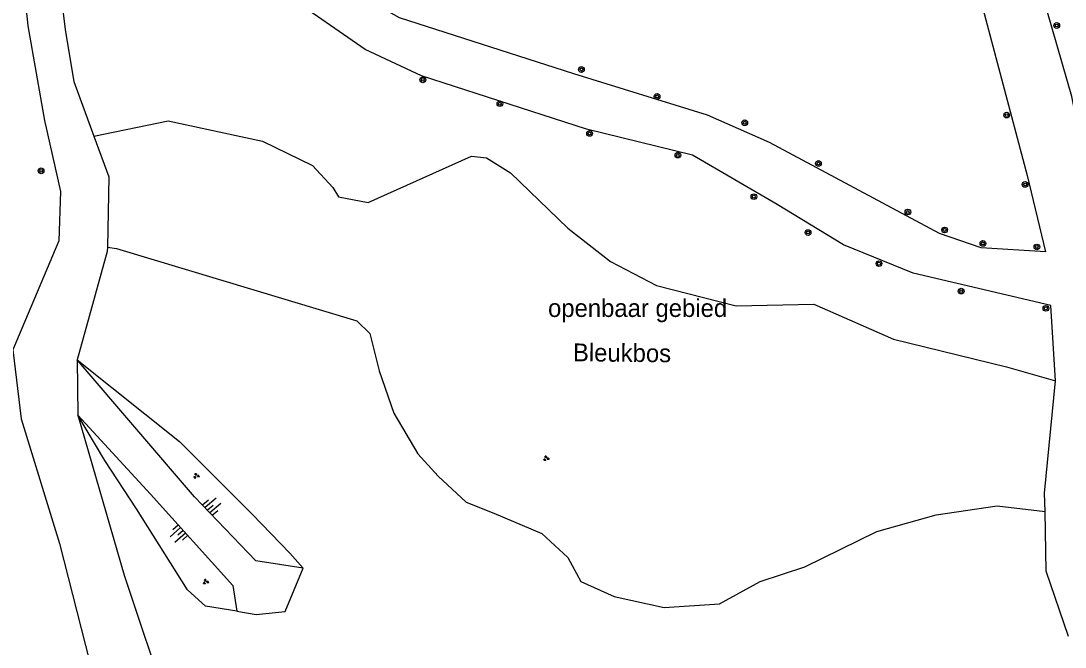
# Model space of a CAD drawing. Extents: x 125000 to 129004, y 397500 to 399008.
# Drawn here: x 126102.2 to 126248.5, y 397636.8 to 397724.5 of the extents above; entities that cross this region are included whole.
import ezdxf

# ---------------------------------------------------------------- set-up
doc = ezdxf.new("R2010")
doc.units = 0
for name, color, linetype in [('gg-anno-openbare ruimte label', 7, 'Continuous'), ('gg-knt-BGT kruinlijn', 7, 'Continuous'), ('gg-knt-bovenkant onderkant talud', 7, 'Continuous'), ('gg-knt-onverhard', 7, 'Continuous'), ('gt-anno-overige text', 7, 'Continuous'), ('gt-grn-groengrens', 7, 'Continuous'), ('gt-symb-boom', 7, 'Continuous'), ('gt-symb-groenvak', 7, 'Continuous'), ('gt-symb-talud symbool', 7, 'Continuous')]:
    doc.layers.add(name, color=color, linetype=linetype)

# ---------------------------------------------------------------- blocks, each defined once
blk = doc.blocks.new('gt0-BOOM')
at = {"layer": 'gt-symb-boom'}
for radius in [0.4, 0.2]:
    blk.add_circle((0, 0), radius, dxfattribs=at)
blk = doc.blocks.new('gt0-GRVAK')
at = {"layer": 'gt-symb-groenvak'}
for p, q in [((-0.11, 0.19), (-0.23, 0.24)), ((-0.18, 0.15), (0.09, 0.15)), ((-0.09, 0.21), (-0.16, 0.32)), ((-0.05, 0.21), (-0.05, 0.39)), ((0, 0.21), (0.06, 0.32)), ((0.01, 0.19), (0.13, 0.24)), ((0.26, -0.05), (0.2, 0.06)), ((0.3, -0.05), (0.3, 0.13)), ((0.35, -0.05), (0.41, 0.06)), ((-0.24, -0.23), (-0.36, -0.18)), ((-0.32, -0.26), (-0.05, -0.26)), ((-0.23, -0.21), (-0.29, -0.09)), ((-0.18, -0.2), (-0.18, -0.02)), ((-0.14, -0.21), (-0.07, -0.09)), ((-0.12, -0.23), (0, -0.18)), ((0.24, -0.07), (0.12, -0.02)), ((0.17, -0.11), (0.44, -0.11)), ((0.37, -0.07), (0.49, -0.02))]:
    blk.add_line(p, q, dxfattribs=at)
blk = doc.blocks.new('gt0-TALUD_1')
at = {"layer": 'gt-symb-talud symbool'}
for p, q in [((-1, -1), (-1, 0)), ((-0.5, -2), (-0.5, 0)), ((0, -1), (0, 0)), ((0.5, -2), (0.5, 0)), ((1, -1), (1, 0))]:
    blk.add_line(p, q, dxfattribs=at)

msp = doc.modelspace()

# ---------------------------------------------------------------- linework, layer by layer
at = {"layer": 'gg-knt-BGT kruinlijn'}
for points in [[(126141.73, 397647.83), (126135.11, 397648.86), (126126.53, 397657.85), (126110.06, 397677.04)], [(126110.15, 397669.29), (126120.33, 397658.2), (126131.87, 397645.4), (126132.42, 397641.8)]]:
    msp.add_lwpolyline(points, dxfattribs=at)
at = {"layer": 'gg-knt-bovenkant onderkant talud'}
for points in [[(126110.06, 397677.04), (126124.42, 397665.59), (126134.58, 397655.42), (126139.88, 397649.93), (126141.73, 397647.83)], [(126132.42, 397641.8), (126128.05, 397642.5), (126125.53, 397644.79), (126118.39, 397656.16), (126113.94, 397662.93), (126110.15, 397669.29)], [(126132.42, 397641.8), (126135.15, 397641.36), (126139.19, 397641.76), (126141.73, 397647.83)]]:
    msp.add_lwpolyline(points, dxfattribs=at)
at = {"layer": 'gg-knt-onverhard'}
for points in [[(126216.98, 397779.34), (126220.57, 397764.61), (126225.77, 397751.68), (126234.25, 397735.15), (126236.95, 397726.25), (126243.15, 397702.86), (126245.73, 397692.17), (126236.73, 397692.73), (126230.88, 397694.74), (126207.05, 397707.47), (126198.4, 397711.3), (126179.66, 397717.1), (126155.25, 397724.97), (126146.48, 397729.93), (126131.84, 397738.14), (126123.12, 397743.66), (126119.75, 397748.86)], [(126253.17, 397651.5), (126252.92, 397652.25), (126252.5, 397656.9), (126252.8, 397662.35), (126254, 397675.49), (126254.09, 397683.76), (126251.82, 397701.93), (126249.42, 397713.95), (126243.21, 397735.52), (126238.15, 397745.19), (126229.22, 397760.04), (126226.94, 397774.63)], [(126100, 397756.19), (126100.33, 397756.04), (126102.82, 397752.9), (126102.63, 397749.78), (126101.62, 397738.69), (126103.15, 397723.83), (126105.48, 397710.56), (126107.74, 397700.62), (126107.48, 397693.69), (126101.04, 397678.43), (126102.22, 397668.77), (126107.61, 397651.27), (126113.05, 397629.84), (126114.23, 397618.93), (126113.78, 397610.27), (126112.39, 397600.68), (126109.62, 397584.17), (126095.09, 397594.6), (126084.92, 397599.84), (126061.39, 397607.49), (126059.59, 397608.02)], [(126247.15, 397674.1), (126246.48, 397684.65), (126227.18, 397689.17), (126217.42, 397693.16), (126208.16, 397698.8), (126196.28, 397705.7), (126181.43, 397709.35), (126158.31, 397716.83), (126150.43, 397720.54), (126133.87, 397732.04), (126121.09, 397739.84), (126113.58, 397748.43), (126108.7, 397749.2), (126107.22, 397745.02), (126107.89, 397727.47), (126108.44, 397723.01), (126109.62, 397716.03), (126112.41, 397708.37)], [(126112.41, 397708.37), (126114.49, 397702.69), (126114.3, 397692.81)], [(126114.3, 397692.81), (126114.28, 397692.2), (126110.06, 397677.04)], [(126245.67, 397655.78), (126245.61, 397658.35), (126247.15, 397674.1)], [(126110.15, 397669.29), (126116.65, 397646.83), (126122.87, 397628.24), (126123.56, 397618.37), (126121.8, 397605.33), (126118.08, 397592.46), (126117.64, 397584.89), (126118.07, 397579.18), (126120.35, 397576.18), (126138.8, 397572.14), (126161.44, 397576.23), (126176.31, 397575.32), (126190.12, 397572.65), (126199.21, 397571.11), (126208.26, 397571.44), (126217.09, 397572.88), (126240.06, 397574.73), (126243.35, 397576.04), (126245.72, 397581.73), (126250.48, 397599.36)], [(126248.96, 397638.24), (126245.84, 397647.39), (126245.67, 397655.78)]]:
    msp.add_lwpolyline(points, dxfattribs=at)
at = {"layer": 'gt-grn-groengrens'}
msp.add_line((126110.06, 397677.04), (126110.15, 397669.29), dxfattribs=at)
for points in [[(126112.41, 397708.37), (126122.82, 397710.51), (126136.04, 397707.66), (126143.04, 397704.29), (126145.89, 397701.18), (126146.67, 397699.88), (126150.82, 397699.1), (126165.34, 397705.58), (126167.41, 397705.32), (126170.78, 397703.25), (126178.82, 397695.47), (126184.78, 397690.8), (126191.26, 397687.43), (126202.41, 397684.58), (126213.3, 397684.84), (126224.45, 397679.92), (126240.26, 397676.03), (126247.15, 397674.1)], [(126114.3, 397692.81), (126115.56, 397692.62), (126149.26, 397682.51), (126151.08, 397680.7), (126152.38, 397675.51), (126154.45, 397669.55), (126157.82, 397663.84), (126160.67, 397660.73), (126164.56, 397657.1), (126168.45, 397655.55), (126175.19, 397652.7), (126178.82, 397649.33), (126180.63, 397645.96), (126185.3, 397643.88), (126192.3, 397642.33), (126200.08, 397642.85), (126205.78, 397645.96), (126212, 397648.03), (126222.11, 397652.96), (126230.41, 397655.29), (126238.96, 397656.59), (126245.67, 397655.78)]]:
    msp.add_lwpolyline(points, dxfattribs=at)

# ---------------------------------------------------------------- block references
at = {"layer": 'gt-symb-boom'}
for p in [(126247.31, 397723.89), (126180.72, 397717.71), (126158.5, 397716.27), (126169.29, 397712.93), (126191.32, 397713.95), (126240.3, 397711.33), (126203.6, 397710.26), (126181.86, 397708.77), (126194.23, 397705.73), (126213.93, 397704.56), (126105.02, 397703.52), (126242.88, 397701.61), (126204.88, 397699.9), (126226.46, 397697.75), (126231.61, 397695.23), (126212.47, 397694.87), (126236.97, 397693.35), (126244.53, 397692.85), (126222.41, 397690.51), (126233.92, 397686.66), (126245.8, 397684.25)]:
    msp.add_blockref('gt0-BOOM', p, dxfattribs=at)
at = {"layer": 'gt-symb-groenvak'}
for p in [(126175.77, 397663.22), (126126.76, 397660.77), (126128.08, 397645.93)]:
    msp.add_blockref('gt0-GRVAK', p, dxfattribs=at)
at = {"layer": 'gt-symb-talud symbool'}
for p, xscale, yscale, rotation in [((126128.35, 397655.96), 0.9996259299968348, 0.999625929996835, 130.86240641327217), ((126124.9, 397653.18), 0.9999569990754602, 0.9999569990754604, -48.16185074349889)]:
    msp.add_blockref('gt0-TALUD_1', p, dxfattribs=dict(at, xscale=xscale, yscale=yscale, rotation=rotation))

# ---------------------------------------------------------------- texts
at = {"layer": 'gg-anno-openbare ruimte label'}
msp.add_text('Bleukbos', height=2.5, rotation=359.4, dxfattribs=at).set_placement((126179.52, 397676.83))
at = {"layer": 'gt-anno-overige text'}
msp.add_text('openbaar gebied', height=2.5, dxfattribs=at).set_placement((126176.04, 397683.04))

doc.saveas('drawing.dxf')
